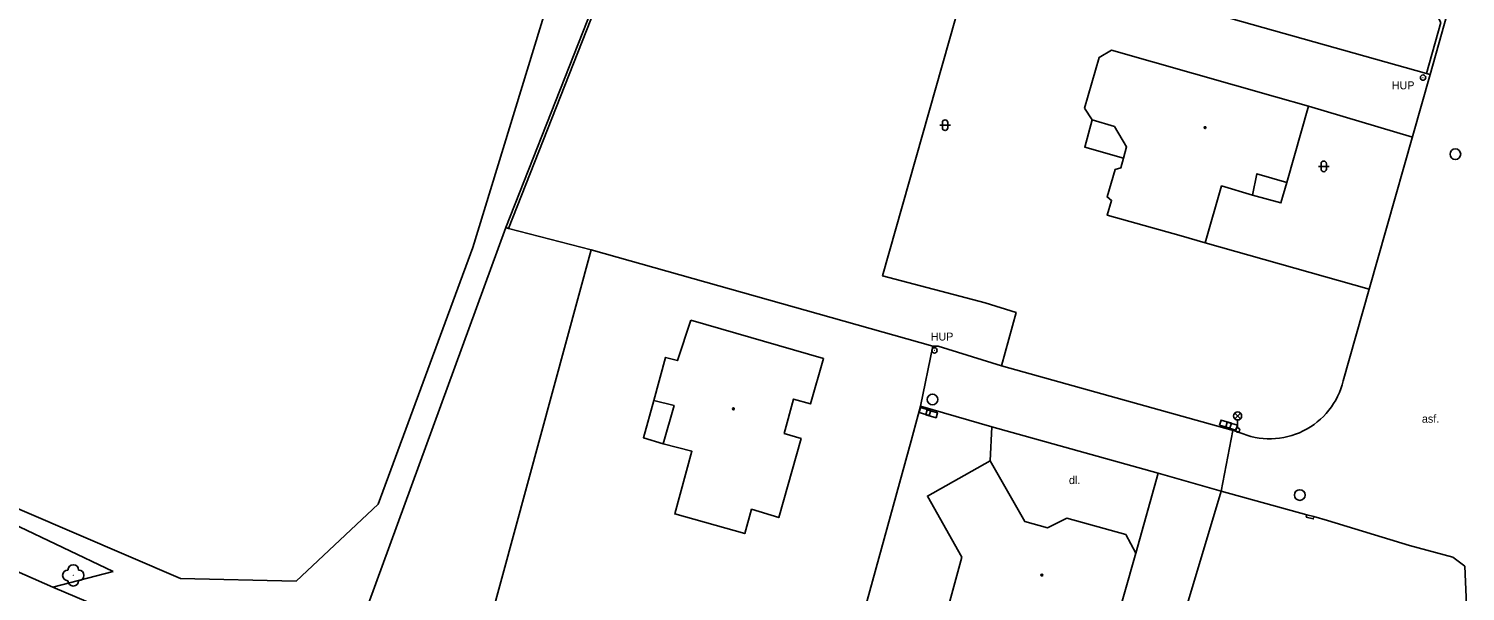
# Model space of a CAD drawing. Extents: x -737812 to -729375, y -1123000 to -1115500.
# Drawn here: x -736815.1 to -736680.4, y -1119382.4 to -1119329.7 of the extents above; entities that cross this region are included whole.
import ezdxf

# ---------------------------------------------------------------- set-up
doc = ezdxf.new("R2010")
doc.units = 0
for name, color, linetype in [('Doplněk polohopisu', 7, 'Continuous'), ('Hranice - ploty_ zdi', 7, 'Continuous'), ('Hranice parcel a úz_ celk', 7, 'Continuous'), ('Komunikace', 7, 'Continuous'), ('Pomocné popisy', 7, 'Continuous'), ('Popisy povr_ zn_ inž_ sítí', 7, 'Continuous'), ('Povr_ zn_ inž_ sítí - el_', 7, 'Continuous'), ('Povr_ zn_ inž_ sítí - kan_', 7, 'Continuous'), ('Povr_ zn_ inž_ sítí - pl_', 7, 'Continuous'), ('Stavební objekty', 7, 'Continuous'), ('Výškopis', 7, 'Continuous'), ('Zeleň', 7, 'Continuous'), ('Značky druhů budov', 7, 'Continuous'), ('Značky druhů pozemků', 7, 'Continuous')]:
    doc.layers.add(name, color=color, linetype=linetype)

msp = doc.modelspace()

# ---------------------------------------------------------------- linework, layer by layer
at = {"layer": 'Doplněk polohopisu'}
for points in [[(-736684.09, -1119333.87), (-736683.73, -1119333.96)], [(-736724.96, -1119370.18), (-736724.81, -1119366.98)], [(-736807.17, -1119380.54), (-736812.8, -1119382.03)]]:
    msp.add_lwpolyline(points, dxfattribs=at)
at = {"layer": 'Hranice - ploty_ zdi'}
for points in [[(-736770.12, -1119348.4), (-736770.35, -1119348.31), (-736755.53, -1119310.62), (-736755.3, -1119310.71)], [(-736755.3, -1119310.71), (-736756.32, -1119313.31), (-736770.12, -1119348.4)], [(-736684.09, -1119333.87), (-736682.74, -1119329.08), (-736683.05, -1119328.48)], [(-736770.35, -1119348.31), (-736785.29, -1119389.2)], [(-736730.36, -1119359.42), (-736729.85, -1119359.43), (-736723.91, -1119361.27), (-736722.54, -1119356.28), (-736725.45, -1119355.35)], [(-736731.5, -1119365.05), (-736730.36, -1119359.42)], [(-736732.39, -1119368.31), (-736731.5, -1119365.05)], [(-736695.3, -1119375.22), (-736703.33, -1119373.02), (-736709.24, -1119371.34), (-736711.31, -1119378.82)], [(-736695.3, -1119375.22), (-736695.36, -1119375.46), (-736694.69, -1119375.62), (-736694.67, -1119375.5)], [(-736695.3, -1119375.22), (-736694.63, -1119375.38)], [(-736693.36, -1119375.78), (-736694.63, -1119375.38)], [(-736685.67, -1119378.1), (-736693.36, -1119375.78)], [(-736681.61, -1119379.21), (-736685.67, -1119378.1)], [(-736680.35, -1119383.69), (-736680.49, -1119380.06), (-736681.61, -1119379.21)]]:
    msp.add_lwpolyline(points, dxfattribs=at)
at = {"layer": 'Hranice parcel a úz_ celk'}
for p, q in [((-736762.38, -1119350.39), (-736774.49, -1119394.89)), ((-736732.39, -1119368.31), (-736743.46, -1119408.43)), ((-736702.24, -1119367.33), (-736703.33, -1119373.02)), ((-736703.33, -1119373.02), (-736717.31, -1119419.77))]:
    msp.add_line(p, q, dxfattribs=at)
for points in [[(-736725.45, -1119355.35), (-736735.06, -1119352.84), (-736726.33, -1119321.96), (-736684.09, -1119333.87)], [(-736695.15, -1119336.92), (-736685.4, -1119339.84)], [(-736715.42, -1119338.22), (-736716.11, -1119340.76), (-736712.48, -1119341.81)], [(-736730.36, -1119359.42), (-736762.38, -1119350.39), (-736770.12, -1119348.4)], [(-736704.81, -1119349.73), (-736689.45, -1119354.08)]]:
    msp.add_lwpolyline(points, dxfattribs=at)
at = {"layer": 'Komunikace'}
for points in [[(-736710.41, -1119243.05), (-736680.08, -1119255.36), (-736674.94, -1119258.88), (-736671.09, -1119263.63), (-736668.92, -1119269.68), (-736668.81, -1119276.12), (-736672.91, -1119293.88), (-736673.6, -1119297.64), (-736673.87, -1119298.67), (-736675.07, -1119303.19), (-736677.09, -1119310.24), (-736683.73, -1119333.96)], [(-736691.89, -1119362.66), (-736689.45, -1119354.08), (-736683.73, -1119333.96)], [(-736641.14, -1119450.43), (-736646.61, -1119449.76), (-736660.58, -1119445.7), (-736683.23, -1119437.46), (-736694.97, -1119432.85), (-736731.59, -1119417.4), (-736755.76, -1119406.95), (-736786.27, -1119393.65), (-736809.49, -1119383.42), (-736812.8, -1119382.03), (-736826.24, -1119376.12), (-736842.03, -1119368.55), (-736845.54, -1119366.62), (-736849.63, -1119363.8), (-736856.78, -1119357.65), (-736861.38, -1119353.2)], [(-736723.91, -1119361.27), (-736701.64, -1119367.5)], [(-736724.81, -1119366.98), (-736731.5, -1119365.05)], [(-736709.24, -1119371.34), (-736724.81, -1119366.98)]]:
    msp.add_lwpolyline(points, dxfattribs=at)
msp.add_arc((-736698.77, -1119361.04), 7.07, 246.061, 346.7395, dxfattribs=at)
at = {"layer": 'Povr_ zn_ inž_ sítí - el_'}
for p, q in [((-736702.04, -1119366.23), (-736701.52, -1119365.7)), ((-736701.51, -1119366.23), (-736702.04, -1119365.7)), ((-736701.78, -1119366.34), (-736701.78, -1119367.09))]:
    msp.add_line(p, q, dxfattribs=at)
for points in [[(-736731.64, -1119365.64), (-736730.68, -1119365.92), (-736730.54, -1119365.44), (-736731.5, -1119365.16)], [(-736731.01, -1119365.86), (-736730.05, -1119366.14), (-736729.91, -1119365.66), (-736730.87, -1119365.38)], [(-736703.47, -1119366.83), (-736702.51, -1119367.11), (-736702.37, -1119366.63), (-736703.33, -1119366.35)], [(-736702.9, -1119367.02), (-736701.94, -1119367.3), (-736701.8, -1119366.82), (-736702.76, -1119366.54)]]:
    msp.add_lwpolyline(points, close=True, dxfattribs=at)
for centre, radius in [((-736701.78, -1119365.97), 0.375), ((-736701.78, -1119367.29), 0.2)]:
    msp.add_circle(centre, radius, dxfattribs=at)
at = {"layer": 'Povr_ zn_ inž_ sítí - kan_'}
for centre in [(-736681.38, -1119341.43), (-736730.38, -1119364.42), (-736695.96, -1119373.38)]:
    msp.add_circle(centre, 0.5, dxfattribs=at)
at = {"layer": 'Povr_ zn_ inž_ sítí - pl_'}
for centre, radius in [((-736684.41, -1119334.25), 0.25), ((-736684.41, -1119334.25), 0.0005), ((-736730.19, -1119359.82), 0.25), ((-736730.19, -1119359.82), 0.0005)]:
    msp.add_circle(centre, radius, dxfattribs=at)
at = {"layer": 'Stavební objekty'}
for p, q in [((-736698.23, -1119336.05), (-736695.15, -1119336.92)), ((-736707.08, -1119349.08), (-736704.81, -1119349.73))]:
    msp.add_line(p, q, dxfattribs=at)
for points in [[(-736698.23, -1119336.05), (-736713.6, -1119331.69), (-736714.77, -1119332.36), (-736716.12, -1119337.12), (-736715.42, -1119338.22), (-736713.33, -1119338.84), (-736712.19, -1119340.75), (-736712.48, -1119341.81), (-736712.72, -1119342.72), (-736713.27, -1119342.85), (-736714.01, -1119345.43), (-736713.59, -1119345.77), (-736714, -1119347.15), (-736707.08, -1119349.08)], [(-736704.81, -1119349.73), (-736703.28, -1119344.41), (-736700.39, -1119345.26), (-736697.73, -1119346), (-736697.17, -1119344.07), (-736695.15, -1119336.92)], [(-736700.39, -1119345.26), (-736699.97, -1119343.27), (-736697.17, -1119344.07)], [(-736753.04, -1119356.98), (-736740.59, -1119360.57), (-736741.8, -1119364.84), (-736743.4, -1119364.39), (-736744.27, -1119367.6), (-736742.7, -1119368.07), (-736744.79, -1119375.5), (-736747.34, -1119374.71), (-736747.98, -1119376.99), (-736754.53, -1119375.15), (-736752.92, -1119369.28), (-736755.61, -1119368.59), (-736757.47, -1119368.01), (-736756.49, -1119364.51), (-736755.39, -1119360.48), (-736754.27, -1119360.78), (-736753.04, -1119356.98)], [(-736755.61, -1119368.59), (-736754.6, -1119364.99), (-736756.49, -1119364.51)], [(-736730.6, -1119390.09), (-736722.7, -1119392.25), (-736718.83, -1119393.34), (-736714.67, -1119390.59), (-736713.58, -1119386.72), (-736711.31, -1119378.82), (-736712.27, -1119377.07), (-736717.78, -1119375.54), (-736719.59, -1119376.44), (-736721.73, -1119375.86), (-736724.96, -1119370.18), (-736730.86, -1119373.47), (-736727.62, -1119379.19), (-736730.6, -1119390.09)]]:
    msp.add_lwpolyline(points, dxfattribs=at)
at = {"layer": 'Výškopis'}
msp.add_lwpolyline([(-736874.58, -1119336.99), (-736868.31, -1119341.26), (-736857.57, -1119352.45), (-736843.87, -1119362.37), (-736821.34, -1119373.8), (-736807.17, -1119380.54)], dxfattribs=at)
at = {"layer": 'Zeleň'}
msp.add_lwpolyline([(-736860.05, -1119320.35), (-736864.46, -1119330.42), (-736863.18, -1119343.14), (-736852.11, -1119354.28), (-736840.65, -1119362.1), (-736820.38, -1119372.82), (-736800.85, -1119381.19), (-736790.02, -1119381.45), (-736782.32, -1119374.25), (-736773.47, -1119350.17), (-736760.31, -1119307.21), (-736737.62, -1119250.33), (-736738.81, -1119239.77), (-736741.89, -1119233.44), (-736806.46, -1119219.03), (-736819.17, -1119210.31), (-736833.81, -1119202.07)], dxfattribs=at)
msp.add_circle((-736810.9, -1119380.91), 0.0005, dxfattribs=at)
for centre, start, end in [((-736811.4, -1119380.91), 90, 270), ((-736810.9, -1119380.41), 0, 180), ((-736810.4, -1119380.91), 270, 90), ((-736810.9, -1119381.41), 180, 360)]:
    msp.add_arc(centre, 0.5, start, end, dxfattribs=at)
at = {"layer": 'Značky druhů budov'}
for centre in [(-736704.84, -1119338.94), (-736749.04, -1119365.3), (-736720.13, -1119380.88)]:
    msp.add_circle(centre, 0.0875, dxfattribs=at)
at = {"layer": 'Značky druhů pozemků'}
for p, q in [((-736729.7, -1119338.71), (-736728.7, -1119338.71)), ((-736729.45, -1119338.96), (-736729.45, -1119338.46)), ((-736728.95, -1119338.96), (-736728.95, -1119338.46)), ((-736694.21, -1119342.57), (-736693.21, -1119342.57)), ((-736693.96, -1119342.82), (-736693.96, -1119342.32)), ((-736693.46, -1119342.82), (-736693.46, -1119342.32))]:
    msp.add_line(p, q, dxfattribs=at)
for centre, start, end in [((-736729.2, -1119338.46), 0, 180), ((-736729.2, -1119338.96), 180, 360), ((-736693.71, -1119342.32), 0, 180), ((-736693.71, -1119342.82), 180, 360)]:
    msp.add_arc(centre, 0.25, start, end, dxfattribs=at)

# ---------------------------------------------------------------- texts
at = {"layer": 'Pomocné popisy'}
for s, p in [('asf.', (-736684.51, -1119366.6)), ('dl.', (-736717.59, -1119372.35))]:
    msp.add_text(s, height=0.75, dxfattribs=at).set_placement(p)
at = {"layer": 'Popisy povr_ zn_ inž_ sítí'}
for p in [(-736687.33, -1119335.35), (-736730.54, -1119358.9)]:
    msp.add_text('HUP', height=0.75, dxfattribs=at).set_placement(p)

doc.saveas('drawing.dxf')
